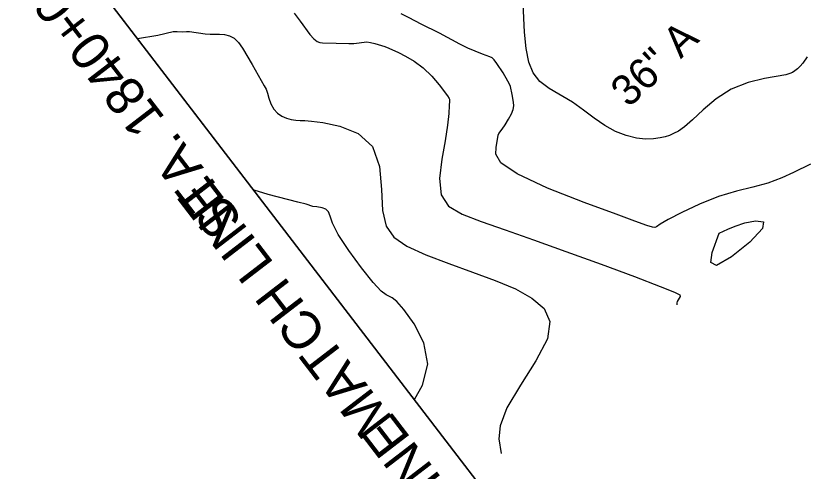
# Model space of a CAD drawing. Extents: x -291892836 to 2945206, y -477993085 to 1832792.
# Drawn here: x 1847936 to 1848903, y 540926 to 541483 of the extents above; entities that cross this region are included whole.
import ezdxf

# ---------------------------------------------------------------- set-up
doc = ezdxf.new("R2010")
doc.units = 0
for name, color, linetype in [('DT_X_Contour_Minor', 7, 'Continuous'), ('DT_X_Terrain_Ground_Line', 7, 'Continuous'), ('Level 40', 7, 'Continuous'), ('SC_Scratch1', 7, 'Continuous'), ('SH_Text', 7, 'Continuous')]:
    doc.layers.add(name, color=color, linetype=linetype)

msp = doc.modelspace()

# ---------------------------------------------------------------- linework, layer by layer
at = {"layer": 'DT_X_Contour_Minor'}
for points in [[(1848777.26, 541368.11), (1848764.38, 541355.99), (1848754.44, 541347.55), (1848746.87, 541342.3), (1848740.95, 541339.05), (1848735.91, 541336.78), (1848730.79, 541335.09), (1848724.59, 541333.76), (1848716.54, 541332.7), (1848706.72, 541332.4), (1848695.46, 541333.52), (1848683.1, 541336.61), (1848670.11, 541341.76), (1848656.94, 541348.96), (1848643.95, 541358), (1848630.81, 541367.91), (1848617.09, 541377.52), (1848588.82, 541394.16), (1848577.17, 541402.94), (1848568.9, 541413.43), (1848563.61, 541426.55), (1848560.46, 541443.2), (1848558.69, 541463.33), (1848557.06, 541497.85)], [(1848276.36, 541486.31), (1848284.02, 541476.48), (1848295.82, 541460.34), (1848300.4, 541455.01), (1848304.5, 541451.87), (1848308.09, 541450.41), (1848311.08, 541449.98), (1848327.81, 541449.69), (1848343.5, 541449.19), (1848349.7, 541449.49), (1848365.4, 541451.23), (1848369.78, 541450.67), (1848375.37, 541449.36), (1848387.42, 541445.56), (1848392.47, 541443.61), (1848404.16, 541438.19), (1848413, 541433.76), (1848423.46, 541427.63), (1848434.44, 541419.45), (1848444.91, 541409.3), (1848453.92, 541398.9), (1848464.26, 541385.43), (1848466.23, 541382.26), (1848466.47, 541381.34), (1848466.58, 541378.9), (1848466.42, 541373.42), (1848465.79, 541363.61), (1848464.26, 541349.26), (1848461.35, 541330.4), (1848457.19, 541307.68), (1848454.43, 541284.36), (1848456.35, 541264.33), (1848465.58, 541250.32), (1848482.12, 541240.44), (1848505.37, 541231.65), (1848534.69, 541221.41), (1848569.5, 541209.21), (1848609.25, 541195.05), (1848652.32, 541179.34), (1848692.99, 541164.23), (1848724.48, 541152.26)], [(1848586.78, 541272.54), (1848549.43, 541289.77), (1848529.53, 541303.51), (1848523.36, 541313.93), (1848523.74, 541322.01), (1848526.07, 541337.14), (1848526.97, 541339.27), (1848531.1, 541344.48), (1848534.87, 541350.01), (1848539.02, 541356.83), (1848542.51, 541363.44), (1848544.53, 541368.75), (1848545.24, 541373.15), (1848545.04, 541377.42), (1848543.38, 541386.79), (1848541.32, 541396.55), (1848540.2, 541399.47), (1848538.28, 541403.33), (1848532.26, 541413.59), (1848524.75, 541425.01), (1848521.44, 541429.25), (1848518.81, 541431.62), (1848516.13, 541432.89), (1848507.08, 541436.19), (1848489, 541443.79), (1848479.34, 541448.36), (1848454.47, 541461.9), (1848432.03, 541473.1), (1848417.22, 541480.77), (1848407.48, 541485.61)], [(1848084.66, 541455.59), (1848109.6, 541459.48), (1848128.51, 541463.86), (1848133.21, 541464.02), (1848140.09, 541463.56), (1848144.64, 541464.02)], [(1848144.64, 541464.02), (1848148.2, 541463.93), (1848167.39, 541461.2), (1848173.59, 541460.78), (1848185.03, 541460.61), (1848191.09, 541460.18), (1848197.23, 541458.8), (1848203.05, 541455.83), (1848208.29, 541450.74), (1848213.39, 541443.54), (1848225.15, 541423.66), (1848239.94, 541397.77), (1848242.05, 541393.33), (1848243.67, 541388.69), (1848245.52, 541382.49), (1848247.99, 541375.5), (1848251.42, 541368.98), (1848255.99, 541363.94), (1848261.38, 541360.35), (1848267.12, 541357.91), (1848272.81, 541356.33), (1848278.37, 541355.45), (1848283.78, 541355.09), (1848289.49, 541354.99), (1848297.86, 541354.42), (1848311.7, 541352.55), (1848332.29, 541348.25), (1848354.71, 541339.3), (1848372.51, 541323.18), (1848381.14, 541298.8), (1848383.6, 541270.73), (1848384.81, 541244.94), (1848389.1, 541225.95), (1848398.51, 541212.4), (1848414.51, 541201.45), (1848437.76, 541190.77), (1848465.7, 541180.08), (1848495.01, 541169.61), (1848522.69, 541159.43), (1848547.27, 541149.1), (1848567.63, 541138.01), (1848582.47, 541125.35), (1848589.55, 541109.4), (1848586.47, 541088.25), (1848572.45, 541061.03), (1848553.43, 541031.27), (1848536.99, 541003.56), (1848528.86, 540981.62), (1848527.23, 540965.8), (1848529.74, 540947.96)], [(1848904.42, 541433.11), (1848899.18, 541425.4), (1848895.81, 541421.45), (1848892.62, 541418.44), (1848889.45, 541415.89), (1848886.49, 541413.9), (1848883.5, 541412.47), (1848878.36, 541411.16), (1848852.45, 541406.7), (1848832.41, 541401.82), (1848811.7, 541393.63), (1848793.09, 541381.64), (1848777.26, 541368.11)], [(1848908.76, 541301.7), (1848888.03, 541291.58), (1848873.42, 541284.93), (1848856.59, 541278.66), (1848838.13, 541273.61), (1848818.03, 541268.62), (1848796.14, 541262.03), (1848772.9, 541252.85), (1848751.15, 541242.71), (1848734.29, 541233.88), (1848724.68, 541228.16), (1848720.25, 541225.23), (1848717.87, 541224.27), (1848715.02, 541224.54), (1848708.12, 541226.74), (1848693.62, 541231.98), (1848670.61, 541240.37), (1848631.64, 541254.81), (1848586.78, 541272.54)], [(1848423.78, 541013.83), (1848433.65, 541031.32), (1848440.13, 541057.25), (1848435.4, 541083.15), (1848423.55, 541106.25), (1848410.79, 541123.76), (1848401.99, 541133.81), (1848396.65, 541138.28), (1848388.96, 541141.76), (1848382.99, 541146.45), (1848373.24, 541156.93), (1848358.95, 541174.74), (1848343.31, 541196.03), (1848330.53, 541215.65), (1848323.59, 541229.56), (1848320.65, 541238.27), (1848318.62, 541243.46), (1848315.18, 541246.58), (1848310.84, 541248.31), (1848304.18, 541249.51), (1848299.24, 541249.92), (1848291.25, 541252.6), (1848281.08, 541255.36), (1848244.6, 541264.79), (1848227.54, 541269.95), (1848226.99, 541270.18)], [(1848796.86, 541217.25), (1848807.38, 541222.38), (1848816.31, 541226.05), (1848828.07, 541229.81), (1848841.48, 541232.53), (1848850.96, 541231.37), (1848849.82, 541223.03), (1848834.25, 541206.31), (1848811.93, 541188.21), (1848793.38, 541177.78), (1848786.44, 541181.24), (1848788.11, 541193.47), (1848796.86, 541217.25)], [(1848724.48, 541152.26), (1848741.99, 541145.2), (1848748.56, 541141.77), (1848749.2, 541139.88), (1848746.75, 541135.66), (1848745.53, 541133.61), (1848744.93, 541131.98), (1848744.81, 541130.81), (1848745, 541129.49)]]:
    msp.add_lwpolyline(points, dxfattribs=at)
at = {"layer": 'DT_X_Terrain_Ground_Line'}
msp.add_line((1848707.25, 540644.54), (1847509.39, 542205), dxfattribs=at)
at = {"layer": 'SC_Scratch1'}
msp.add_lwpolyline([(1847508.07, 542206.71), (1846998.91, 543896.83), (1851573.76, 547209.16), (1853501.81, 547291.67), (1855222.4, 545290.6), (1854278.63, 544392.05), (1853736.43, 543286.9), (1848894.08, 540466.94), (1848705.94, 540646.25)], close=True, dxfattribs=at)
at = {"layer": 'SH_Text'}
msp.add_line((1848705.94, 540646.25), (1847508.07, 542206.71), dxfattribs=at)

# ---------------------------------------------------------------- texts
at = {"layer": 'DT_X_Terrain_Ground_Line'}
msp.add_text('MATCH LINE                 STA. 1840+00', height=46.8, rotation=127.51131, dxfattribs=at).set_placement((1848625.66, 540698.6))
at = {"layer": 'Level 40'}
msp.add_text('36" A', height=37.5, rotation=43.3446, dxfattribs=at).set_placement((1848686.06, 541369.94))
at = {"layer": 'SH_Text'}
msp.add_text('MATCH LINE                 STA. 1840+00', height=46.8, rotation=127.51131, dxfattribs=at).set_placement((1848398.88, 540989.65))

doc.saveas('drawing.dxf')
